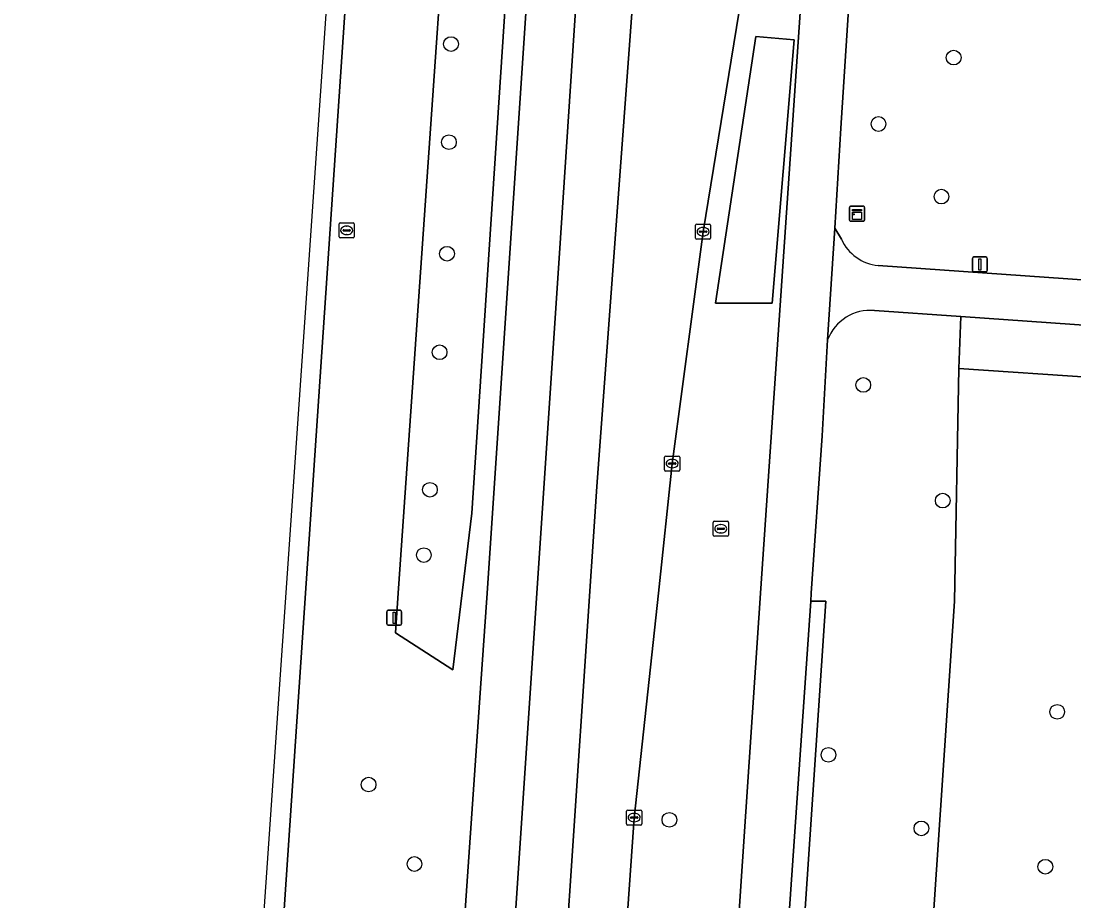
# Model space of a CAD drawing. Extents: x 161848 to 162726, y 385382 to 386521.
# Drawn here: x 161889.4 to 161959.3, y 386229.5 to 386288 of the extents above; entities that cross this region are included whole.
import ezdxf

# ---------------------------------------------------------------- set-up
doc = ezdxf.new("R2010")
doc.units = 0
for name, color, linetype in [('IMGEO_Berm_groen', 7, 'Continuous'), ('IMGEO_Boom', 7, 'Continuous'), ('IMGEO_Fietspad_gesloten', 7, 'Continuous'), ('IMGEO_Fietspad_open', 7, 'Continuous'), ('IMGEO_Groenvoorziening', 7, 'Continuous'), ('IMGEO_Kast', 7, 'Continuous'), ('IMGEO_Kolk', 7, 'Continuous'), ('IMGEO_Lichtmast', 7, 'Continuous'), ('IMGEO_Rijbaan_regionaal_gesloten', 7, 'Continuous'), ('IMGEO_Rioolput', 7, 'Continuous')]:
    doc.layers.add(name, color=color, linetype=linetype)

msp = doc.modelspace()

# ---------------------------------------------------------------- linework, layer by layer
at = {"layer": 'IMGEO_Berm_groen'}
for points in [[(161928.25, 386391.179), (161924.285, 386391.759), (161919.681, 386325.467), (161914.439, 386250), (161914.26, 386247.363), (161918.053, 386244.897), (161919.316, 386255.323)], [(161919.316, 386255.323), (161918.053, 386244.897), (161914.26, 386247.363), (161914.439, 386250), (161919.681, 386325.467), (161924.285, 386391.759), (161928.25, 386391.179)], [(161938.498, 386250), (161941.836, 386298.677), (161942.751, 386304.927), (161944.157, 386311.286), (161947.148, 386322.657), (161953.692, 386347.538), (161950.938, 386353.566), (161947.451, 386339.292), (161943.653, 386322.891), (161941.696, 386314.438), (161937.745, 386292.792), (161934.688, 386274.019), (161932.632, 386258.596), (161931.736, 386250), (161930.107, 386235.048), (161925.076, 386163.385), (161922.181, 386122.137), (161921.849, 386115.652), (161921.823, 386115.3), (161929.379, 386114.068), (161930.87, 386136.29), (161932.651, 386162.845)], [(161940.753, 386286.804), (161938.208, 386287.018), (161935.506, 386269.279), (161939.284, 386269.279)], [(161935.506, 386269.279), (161938.208, 386287.018), (161940.753, 386286.804), (161939.284, 386269.279)], [(161942.848, 386249.468), (161941.845, 386249.466), (161939.078, 386209.562), (161940.174, 386209.558)]]:
    msp.add_lwpolyline(points, close=True, dxfattribs=at)
for points in [[(161913.433, 386326.19), (161913.046, 386320.628), (161909.859, 386273.568), (161908.269, 386250), (161899.185, 386115.342), (161891.404, 386000), (161891.348, 385999.175), (161889.369, 385969.842)], [(161902.378, 385982.726), (161903.388, 385997.75), (161903.539, 386000), (161906.388, 386042.57), (161910.187, 386099.346), (161911.218, 386115.09), (161915.058, 386173.751), (161916.814, 386199.105), (161919.903, 386243.695), (161920.34, 386250), (161925.319, 386324.819)]]:
    msp.add_lwpolyline(points, dxfattribs=at)
at = {"layer": 'IMGEO_Boom'}
for centre in [(161917.941, 386286.515), (161951.343, 386285.615), (161946.35, 386281.198), (161917.8, 386279.988), (161950.532, 386276.369), (161917.675, 386272.573), (161917.181, 386266.02), (161945.334, 386263.847), (161916.542, 386256.878), (161950.618, 386256.161), (161916.135, 386252.534), (161958.224, 386242.116), (161943.023, 386239.255), (161912.464, 386237.28), (161932.451, 386234.934), (161949.2, 386234.366), (161915.511, 386231.997), (161957.435, 386231.815)]:
    msp.add_circle(centre, 0.489, dxfattribs=at)
at = {"layer": 'IMGEO_Fietspad_gesloten'}
msp.add_lwpolyline([(161946.894, 386309.041), (161950.358, 386322.44), (161947.148, 386322.657), (161944.157, 386311.286), (161942.751, 386304.927), (161941.836, 386298.677), (161938.498, 386250), (161932.651, 386162.845), (161930.87, 386136.29), (161934.109, 386136.109), (161934.536, 386142.656), (161934.926, 386149.672), (161936.092, 386166.492), (161939.078, 386209.562), (161941.845, 386249.466), (161941.882, 386250), (161942.608, 386260.466), (161942.97, 386266.838), (161943.438, 386274.265), (161943.849, 386280.918), (161944.733, 386294.642), (161945.57, 386302.912)], close=True, dxfattribs=at)
at = {"layer": 'IMGEO_Fietspad_open'}
for points in [[(161943.881, 386273.531), (161943.438, 386274.265), (161942.97, 386266.838)], [(162007.247, 386267.487), (162004.143, 386267.706), (162000, 386267.999), (161974.364, 386269.813), (161946.326, 386271.797)], [(161946.09, 386268.796), (161951.821, 386268.392), (161963.771, 386267.547), (161965.253, 386267.442), (161978.868, 386266.479), (162000, 386264.985), (162000.242, 386264.968), (162007.99, 386264.239), (162008.22, 386268.36)]]:
    msp.add_lwpolyline(points, dxfattribs=at)
for centre, radius, start, end in [((161946.588, 386274.757), 2.971, 204.36583, 264.94545), ((161945.807, 386265.781), 3.028, 84.6465, 159.57532)]:
    msp.add_arc(centre, radius, start, end, dxfattribs=at)
at = {"layer": 'IMGEO_Groenvoorziening'}
for points in [[(161946.326, 386271.797), (161974.364, 386269.813), (161974.923, 386275.344), (161960.574, 386276.878), (161961.96, 386300.375), (161977.478, 386299.438), (161978.079, 386320.579), (161980.695, 386412.574), (161966.223, 386364.407), (161951.544, 386322.36), (161946.894, 386309.041), (161945.57, 386302.912), (161944.733, 386294.642), (161943.849, 386280.918), (161943.438, 386274.265), (161943.881, 386273.531)], [(161951.406, 386249.482), (161951.691, 386264.934), (161951.821, 386268.392), (161946.09, 386268.796)], [(161942.97, 386266.838), (161942.608, 386260.466), (161941.882, 386250), (161941.845, 386249.466), (161942.848, 386249.468), (161940.174, 386209.558), (161937.282, 386166.414), (161940.302, 386166.217), (161938.595, 386139.84), (161953.938, 386138.819), (161954.397, 386146.32), (161944.516, 386146.672), (161951.406, 386249.482)], [(161973.622, 386224.131), (161969.156, 386224.443), (161970.081, 386236.899), (161970.003, 386237.069), (161959.96, 386237.714), (161960.789, 386250), (161961.577, 386261.676), (161960.683, 386261.649), (161960.872, 386264.321), (161951.691, 386264.934), (161951.406, 386249.482), (161944.516, 386146.672), (161954.397, 386146.32), (161963.923, 386145.981), (161964.898, 386160.997), (161969.377, 386160.715)]]:
    msp.add_lwpolyline(points, dxfattribs=at)
msp.add_lwpolyline([(161963.523, 386264.144), (161963.721, 386266.864), (161963.771, 386267.547), (161951.821, 386268.392), (161951.691, 386264.934), (161960.872, 386264.321)], close=True, dxfattribs=at)
for centre, radius, start, end in [((161946.588, 386274.757), 2.971, 204.36583, 264.94545), ((161945.807, 386265.781), 3.028, 84.6465, 159.57532)]:
    msp.add_arc(centre, radius, start, end, dxfattribs=at)
at = {"layer": 'IMGEO_Kast'}
for p, q in [((161944.423, 386274.805), (161944.423, 386275.646)), ((161944.423, 386275.646), (161944.423, 386274.805)), ((161944.498, 386275.73), (161945.339, 386275.73)), ((161945.339, 386275.73), (161944.498, 386275.73)), ((161945.423, 386275.655), (161945.423, 386274.814)), ((161945.423, 386274.814), (161945.423, 386275.655)), ((161945.348, 386274.73), (161944.507, 386274.73)), ((161944.507, 386274.73), (161945.348, 386274.73))]:
    msp.add_line(p, q, dxfattribs=at)
for points in [[(161944.618, 386275.52), (161945.218, 386275.52), (161945.218, 386275.435), (161944.618, 386275.435), (161944.618, 386275.52)], [(161944.618, 386275.345), (161945.218, 386275.345), (161945.218, 386274.856), (161944.618, 386274.856), (161944.618, 386275.345)]]:
    msp.add_lwpolyline(points, dxfattribs=at)
msp.add_circle((161944.702, 386275.194), 0.0377, dxfattribs=at)
for centre, start, end in [((161944.501, 386275.652), 92.4484, 184.28452), ((161944.501, 386275.652), 92.4484, 184.28452), ((161945.345, 386275.652), 2.4484, 94.28452), ((161945.345, 386275.652), 2.4484, 94.28452), ((161944.501, 386274.808), 182.4484, 274.28452), ((161944.501, 386274.808), 182.4484, 274.28452), ((161945.345, 386274.808), 272.4484, 4.28452), ((161945.345, 386274.808), 272.4484, 4.28452)]:
    msp.add_arc(centre, 0.0779, start, end, dxfattribs=at)
at = {"layer": 'IMGEO_Kolk'}
for p, q in [((161934.192, 386273.613), (161934.192, 386274.465)), ((161934.267, 386274.539), (161935.119, 386274.539)), ((161935.193, 386274.465), (161935.193, 386273.613)), ((161934.451, 386274.033), (161934.451, 386274.045)), ((161934.889, 386273.996), (161934.491, 386273.996)), ((161934.494, 386274.082), (161934.892, 386274.082)), ((161934.703, 386273.759), (161934.678, 386273.759)), ((161934.68, 386274.319), (161934.705, 386274.319)), ((161934.935, 386274.045), (161934.935, 386274.033)), ((161935.119, 386273.539), (161934.267, 386273.539)), ((161932.136, 386258.194), (161932.136, 386259.046)), ((161932.211, 386259.12), (161933.063, 386259.12)), ((161933.137, 386259.046), (161933.137, 386258.194)), ((161932.395, 386258.614), (161932.395, 386258.626)), ((161932.833, 386258.577), (161932.435, 386258.577)), ((161932.438, 386258.663), (161932.836, 386258.663)), ((161932.647, 386258.34), (161932.622, 386258.34)), ((161932.624, 386258.9), (161932.649, 386258.9)), ((161932.879, 386258.626), (161932.879, 386258.614)), ((161933.063, 386258.12), (161932.211, 386258.12)), ((161929.611, 386234.658), (161929.611, 386235.51)), ((161929.686, 386235.584), (161930.538, 386235.584)), ((161930.099, 386235.364), (161930.124, 386235.364)), ((161930.612, 386235.51), (161930.612, 386234.658)), ((161930.538, 386234.584), (161929.686, 386234.584)), ((161929.87, 386235.078), (161929.87, 386235.09)), ((161930.308, 386235.041), (161929.91, 386235.041)), ((161929.913, 386235.127), (161930.311, 386235.127)), ((161930.122, 386234.804), (161930.097, 386234.804)), ((161930.354, 386235.09), (161930.354, 386235.078))]:
    msp.add_line(p, q, dxfattribs=at)
for points in [[(161934.192, 386273.613), (161934.192, 386274.465)], [(161934.267, 386274.539), (161935.119, 386274.539)], [(161935.193, 386274.465), (161935.193, 386273.613)], [(161935.119, 386273.539), (161934.267, 386273.539)], [(161932.136, 386258.194), (161932.136, 386259.046)], [(161932.211, 386259.12), (161933.063, 386259.12)], [(161933.137, 386259.046), (161933.137, 386258.194)], [(161933.063, 386258.12), (161932.211, 386258.12)], [(161929.611, 386234.658), (161929.611, 386235.51)], [(161929.686, 386235.584), (161930.538, 386235.584)], [(161930.612, 386235.51), (161930.612, 386234.658)], [(161930.538, 386234.584), (161929.686, 386234.584)]]:
    msp.add_lwpolyline(points, dxfattribs=at)
for centre, radius, start, end in [((161934.269, 386274.463), 0.0765, 91.55205, 178.44795), ((161934.269, 386274.463), 0.0765, 91.55205, 178.44795), ((161935.117, 386274.463), 0.0765, 1.55205, 88.44795), ((161935.117, 386274.463), 0.0765, 1.55205, 88.44795), ((161934.491, 386274.042), 0.0403, 85.87752, 175.75265), ((161934.488, 386274.032), 0.0366, 178.93798, 274.71019), ((161934.892, 386274.039), 0.043, 264.86636, 352.45326), ((161934.896, 386274.044), 0.0386, 1.73085, 96.63898), ((161934.269, 386273.615), 0.0765, 181.55205, 268.44795), ((161934.269, 386273.615), 0.0765, 181.55205, 268.44795), ((161935.117, 386273.615), 0.0765, 271.55205, 358.44795), ((161935.117, 386273.615), 0.0765, 271.55205, 358.44795), ((161932.213, 386259.044), 0.0765, 91.55205, 178.44795), ((161932.213, 386259.044), 0.0765, 91.55205, 178.44795), ((161933.061, 386259.044), 0.0765, 1.55205, 88.44795), ((161933.061, 386259.044), 0.0765, 1.55205, 88.44795), ((161932.435, 386258.623), 0.0403, 85.87752, 175.75265), ((161932.432, 386258.613), 0.0366, 178.93798, 274.71019), ((161932.836, 386258.62), 0.043, 264.86636, 352.45326), ((161932.84, 386258.625), 0.0386, 1.73085, 96.63898), ((161932.213, 386258.196), 0.0765, 181.55205, 268.44795), ((161932.213, 386258.196), 0.0765, 181.55205, 268.44795), ((161933.061, 386258.196), 0.0765, 271.55205, 358.44795), ((161933.061, 386258.196), 0.0765, 271.55205, 358.44795), ((161929.688, 386235.508), 0.0765, 91.55205, 178.44795), ((161929.688, 386235.508), 0.0765, 91.55205, 178.44795), ((161930.536, 386235.508), 0.0765, 1.55205, 88.44795), ((161930.536, 386235.508), 0.0765, 1.55205, 88.44795), ((161929.688, 386234.66), 0.0765, 181.55205, 268.44795), ((161929.688, 386234.66), 0.0765, 181.55205, 268.44795), ((161929.91, 386235.087), 0.0403, 85.87752, 175.75265), ((161929.907, 386235.077), 0.0366, 178.93798, 274.71019), ((161930.311, 386235.084), 0.043, 264.86636, 352.45326), ((161930.315, 386235.089), 0.0386, 1.73085, 96.63898), ((161930.536, 386234.66), 0.0765, 271.55205, 358.44795), ((161930.536, 386234.66), 0.0765, 271.55205, 358.44795)]:
    msp.add_arc(centre, radius, start, end, dxfattribs=at)
for centre, major_axis, ratio, start_param, end_param in [((161934.679, 386274.039), (-0.387, 0.002), 0.722429, 4.712389, 7.853982), ((161934.704, 386274.039), (-0.39, 0.002), 0.717154, 1.570796, 4.712389), ((161932.623, 386258.62), (-0.387, 0.002), 0.722429, 4.712389, 7.853982), ((161932.648, 386258.62), (-0.39, 0.002), 0.717154, 1.570796, 4.712389), ((161930.098, 386235.084), (-0.387, 0.002), 0.722429, 4.712389, 7.853982), ((161930.123, 386235.084), (-0.39, 0.002), 0.717154, 1.570796, 4.712389)]:
    msp.add_ellipse(centre, major_axis=major_axis, ratio=ratio, start_param=start_param, end_param=end_param, dxfattribs=at)
at = {"layer": 'IMGEO_Lichtmast'}
for p, q in [((161952.69, 386272.36), (161953.48, 386272.36)), ((161953.48, 386272.36), (161952.69, 386272.36)), ((161952.59, 386271.46), (161952.59, 386272.26)), ((161952.59, 386272.26), (161952.59, 386271.46)), ((161953.58, 386272.26), (161953.58, 386271.46)), ((161953.58, 386271.46), (161953.58, 386272.26)), ((161953.48, 386271.36), (161952.69, 386271.36)), ((161952.69, 386271.36), (161953.48, 386271.36)), ((161913.667, 386247.968), (161913.667, 386248.768)), ((161913.667, 386248.768), (161913.667, 386247.968)), ((161913.767, 386248.868), (161914.557, 386248.868)), ((161914.557, 386248.868), (161913.767, 386248.868)), ((161914.657, 386248.768), (161914.657, 386247.968)), ((161914.657, 386247.968), (161914.657, 386248.768)), ((161914.557, 386247.868), (161913.767, 386247.868)), ((161913.767, 386247.868), (161914.557, 386247.868))]:
    msp.add_line(p, q, dxfattribs=at)
for points in [[(161953.01, 386272.235), (161953.16, 386272.235), (161953.16, 386271.485), (161953.01, 386271.485), (161953.01, 386272.235)], [(161914.087, 386248.743), (161914.237, 386248.743), (161914.237, 386247.993), (161914.087, 386247.993), (161914.087, 386248.743)]]:
    msp.add_lwpolyline(points, dxfattribs=at)
for centre, start, end in [((161952.69, 386272.26), 90, 180), ((161952.69, 386272.26), 90, 180), ((161953.48, 386272.26), 0, 90), ((161953.48, 386272.26), 360, 90), ((161952.69, 386271.46), 180, 270), ((161952.69, 386271.46), 180, 270), ((161953.48, 386271.46), 270, 0), ((161953.48, 386271.46), 270, 0), ((161913.767, 386248.768), 90, 180), ((161913.767, 386248.768), 90, 180), ((161914.557, 386248.768), 0, 90), ((161914.557, 386248.768), 360, 90), ((161913.767, 386247.968), 180, 270), ((161913.767, 386247.968), 180, 270), ((161914.557, 386247.968), 270, 0), ((161914.557, 386247.968), 270, 0)]:
    msp.add_arc(centre, 0.1, start, end, dxfattribs=at)
at = {"layer": 'IMGEO_Rijbaan_regionaal_gesloten'}
for points in [[(161889.915, 385999.289), (161891.348, 385999.175), (161891.404, 386000), (161899.185, 386115.342), (161908.269, 386250), (161909.859, 386273.568), (161913.046, 386320.628), (161913.433, 386326.19), (161912.23, 386326.329), (161908.693, 386275.071), (161899.237, 386138.034)], [(161928.569, 386324.445), (161925.319, 386324.819), (161920.34, 386250), (161919.903, 386243.695), (161916.814, 386199.105), (161915.058, 386173.751), (161911.218, 386115.09), (161910.187, 386099.346), (161906.388, 386042.57), (161903.539, 386000), (161903.388, 385997.75), (161907.136, 385997.383), (161909.051, 386025.715), (161914.653, 386115.019), (161925.155, 386272.617)], [(161930.069, 386290.081), (161932.354, 386324.01), (161928.569, 386324.445), (161925.155, 386272.617), (161914.653, 386115.019), (161909.051, 386025.715), (161907.136, 385997.383), (161910.537, 385997.05), (161918.223, 386114.944), (161922.514, 386180.466), (161927.638, 386257.088), (161929.228, 386278.664)], [(161921.792, 386114.87), (161921.823, 386115.3), (161921.849, 386115.652), (161922.181, 386122.137), (161925.076, 386163.385), (161930.107, 386235.048), (161931.736, 386250), (161932.632, 386258.596), (161934.688, 386274.019), (161937.745, 386292.792), (161941.696, 386314.438), (161943.653, 386322.891), (161939.798, 386323.155), (161936.834, 386323.495), (161935.085, 386316.377), (161932.477, 386304.434), (161930.069, 386290.081), (161929.228, 386278.664), (161927.638, 386257.088), (161922.514, 386180.466), (161918.223, 386114.944), (161910.537, 385997.05), (161913.944, 385996.717), (161914.162, 386000)]]:
    msp.add_lwpolyline(points, close=True, dxfattribs=at)
at = {"layer": 'IMGEO_Rioolput'}
for p, q in [((161910.506, 386273.7), (161910.506, 386274.552)), ((161910.581, 386274.626), (161911.433, 386274.626)), ((161911.507, 386274.552), (161911.507, 386273.7)), ((161910.765, 386274.12), (161910.765, 386274.132)), ((161911.203, 386274.083), (161910.805, 386274.083)), ((161910.808, 386274.169), (161911.206, 386274.169)), ((161911.017, 386273.846), (161910.992, 386273.846)), ((161910.994, 386274.406), (161911.019, 386274.406)), ((161911.249, 386274.132), (161911.249, 386274.12)), ((161911.433, 386273.626), (161910.581, 386273.626)), ((161935.369, 386253.859), (161935.369, 386254.711)), ((161935.444, 386254.785), (161936.296, 386254.785)), ((161935.628, 386254.279), (161935.628, 386254.291)), ((161936.066, 386254.242), (161935.668, 386254.242)), ((161935.671, 386254.328), (161936.069, 386254.328)), ((161935.857, 386254.565), (161935.882, 386254.565)), ((161936.112, 386254.291), (161936.112, 386254.279)), ((161936.37, 386254.711), (161936.37, 386253.859)), ((161936.296, 386253.785), (161935.444, 386253.785)), ((161935.88, 386254.005), (161935.855, 386254.005))]:
    msp.add_line(p, q, dxfattribs=at)
for points in [[(161910.506, 386273.7), (161910.506, 386274.552)], [(161910.581, 386274.626), (161911.433, 386274.626)], [(161911.507, 386274.552), (161911.507, 386273.7)], [(161911.433, 386273.626), (161910.581, 386273.626)], [(161935.369, 386253.859), (161935.369, 386254.711)], [(161935.444, 386254.785), (161936.296, 386254.785)], [(161936.37, 386254.711), (161936.37, 386253.859)], [(161936.296, 386253.785), (161935.444, 386253.785)]]:
    msp.add_lwpolyline(points, dxfattribs=at)
for centre, radius, start, end in [((161910.583, 386274.55), 0.0765, 91.55205, 178.44795), ((161910.583, 386274.55), 0.0765, 91.55205, 178.44795), ((161911.431, 386274.55), 0.0765, 1.55205, 88.44795), ((161911.431, 386274.55), 0.0765, 1.55205, 88.44795), ((161910.805, 386274.129), 0.0403, 85.87752, 175.75265), ((161910.802, 386274.119), 0.0366, 178.93798, 274.71019), ((161911.206, 386274.126), 0.043, 264.86636, 352.45326), ((161911.21, 386274.131), 0.0386, 1.73085, 96.63898), ((161910.583, 386273.702), 0.0765, 181.55205, 268.44795), ((161910.583, 386273.702), 0.0765, 181.55205, 268.44795), ((161911.431, 386273.702), 0.0765, 271.55205, 358.44795), ((161911.431, 386273.702), 0.0765, 271.55205, 358.44795), ((161935.446, 386254.709), 0.0765, 91.55205, 178.44795), ((161935.446, 386254.709), 0.0765, 91.55205, 178.44795), ((161935.668, 386254.288), 0.0403, 85.87752, 175.75265), ((161935.665, 386254.278), 0.0366, 178.93798, 274.71019), ((161936.069, 386254.285), 0.043, 264.86636, 352.45326), ((161936.073, 386254.29), 0.0386, 1.73085, 96.63898), ((161936.294, 386254.709), 0.0765, 1.55205, 88.44795), ((161936.294, 386254.709), 0.0765, 1.55205, 88.44795), ((161935.446, 386253.861), 0.0765, 181.55205, 268.44795), ((161935.446, 386253.861), 0.0765, 181.55205, 268.44795), ((161936.294, 386253.861), 0.0765, 271.55205, 358.44795), ((161936.294, 386253.861), 0.0765, 271.55205, 358.44795)]:
    msp.add_arc(centre, radius, start, end, dxfattribs=at)
for centre, major_axis, ratio, start_param, end_param in [((161910.993, 386274.126), (-0.387, 0.002), 0.722429, 4.712389, 7.853982), ((161911.018, 386274.126), (-0.39, 0.002), 0.717154, 1.570796, 4.712389), ((161935.856, 386254.285), (-0.387, 0.002), 0.722429, 4.712389, 7.853982), ((161935.881, 386254.285), (-0.39, 0.002), 0.717154, 1.570796, 4.712389)]:
    msp.add_ellipse(centre, major_axis=major_axis, ratio=ratio, start_param=start_param, end_param=end_param, dxfattribs=at)

doc.saveas('drawing.dxf')
